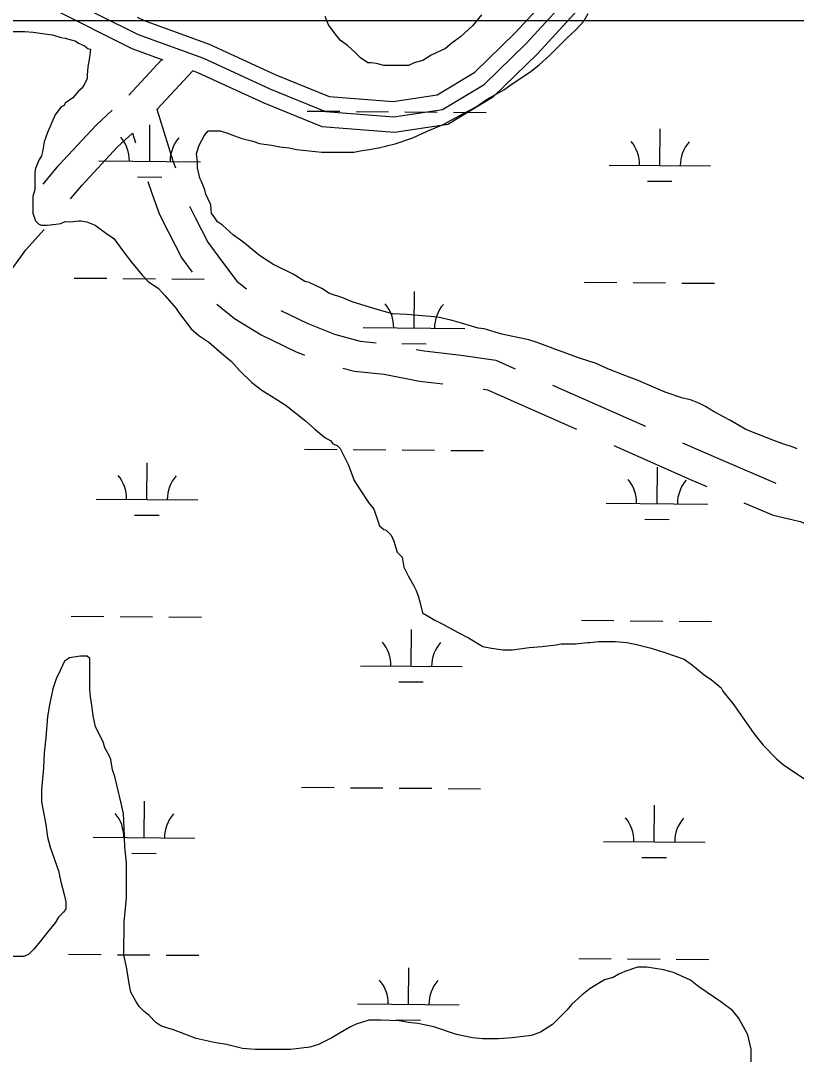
# Model space of a CAD drawing. Extents: x 3271442 to 3309282, y 752266 to 777610.
# Drawn here: x 3300185 to 3300948, y 768626 to 769649 of the extents above; entities that cross this region are included whole.
import ezdxf

# ---------------------------------------------------------------- set-up
doc = ezdxf.new("R2010")
doc.units = 0
for name, color, linetype in [('V-ROAD-CNTR', 7, 'Continuous'), ('V-SITE-VEGE', 7, 'Continuous'), ('V-WETL-SWMP', 7, 'Continuous')]:
    doc.layers.add(name, color=color, linetype=linetype)

msp = doc.modelspace()

# ---------------------------------------------------------------- linework, layer by layer
at = {"layer": 'V-ROAD-CNTR'}
for p, q in [((3300324, 769611.5), (3300291.4, 769576.3)), ((3300354.6, 769600.3), (3300319.1, 769562.1)), ((3300708.2, 769290.9), (3300799.7, 769250.5))]:
    msp.add_line(p, q, dxfattribs=at)
for points in [[(3300182.2, 769682.4), (3300222.1, 769675.3), (3300300.6, 769636), (3300364.9, 769612.6), (3300430.2, 769582.4), (3300485, 769560.2), (3300552.3, 769554.9), (3300600.2, 769562.2), (3300641, 769586.9), (3300682.5, 769627.1), (3300729.1, 769677.8), (3300796.6, 769767.7), (3300853.1, 769839.2), (3300893.2, 769881.4), (3300937.9, 769921), (3301017, 769975.9), (3301062.4, 770007.6), (3301110, 770032.1), (3301167.4, 770044.7), (3301219.9, 770066.6), (3301249.8, 770094.6), (3301270.7, 770121.6), (3301280.3, 770155.1)], [(3300299.8, 769653.1), (3300306.5, 769649.8), (3300370.6, 769626.4), (3300436.1, 769596.2), (3300488.5, 769575), (3300551.7, 769570), (3300594.9, 769576.6), (3300631.8, 769598.9), (3300671.7, 769637.6), (3300717.5, 769687.4), (3300784.7, 769776.9), (3300841.8, 769849), (3300882.7, 769892.2), (3300928.6, 769932.8), (3301008.5, 769988.2), (3301054.7, 770020.5), (3301104.9, 770046.3), (3301162.9, 770059.1), (3301211.7, 770079.4), (3301238.7, 770104.7), (3301257.1, 770128.5), (3301265.8, 770159.2)], [(3300354.2, 769600.5), (3300359.2, 769598.7), (3300424.2, 769568.7), (3300481.5, 769545.5), (3300552.8, 769539.8), (3300605.4, 769547.8), (3300650.2, 769574.9), (3300693.2, 769616.7), (3300740.6, 769668.2), (3300808.5, 769758.6), (3300864.5, 769829.4), (3300903.6, 769870.6), (3300947.2, 769909.1), (3301025.6, 769963.6), (3301070.2, 769994.7), (3301115.1, 770017.8), (3301172, 770030.4), (3301228.2, 770053.8), (3301260.9, 770084.4), (3301284.4, 770114.7), (3301294.7, 770150.9)], [(3300181.8, 769667.2), (3300217.4, 769661), (3300294.6, 769622.2), (3300324.9, 769611.1)], [(3300207.1, 769488.8), (3300222.6, 769507.3), (3300259.3, 769546.6), (3300275.2, 769561.4)], [(3300319.2, 769562.5), (3300334.8, 769511.8), (3300337.3, 769504.7)], [(3300234, 769474.2), (3300245.1, 769487.4), (3300280.5, 769525.4), (3300295.1, 769538.9), (3300298.1, 769529.3)], [(3300310.2, 769491.3), (3300314.6, 769478.8), (3300321.7, 769458.8), (3300330.1, 769442.2), (3300343.6, 769415.8), (3300353.7, 769402)], [(3300351.1, 769467.2), (3300356.8, 769455.8), (3300369.3, 769431.6), (3300382.5, 769413.4), (3300397.8, 769393.2), (3300407.2, 769385.7)], [(3300151.1, 769363), (3300165.3, 769389.4), (3300190.1, 769424), (3300208.1, 769444.1)], [(3300378.2, 769370.5), (3300395.5, 769356.6), (3300421.7, 769340.3), (3300455.5, 769324.1), (3300464.2, 769320.6)], [(3300440.9, 769364.4), (3300467.6, 769351.6), (3300493.9, 769341), (3300519.1, 769334.3), (3300534.8, 769332.6)], [(3300574.2, 769326.1), (3300582, 769324.6), (3300618.4, 769320.5), (3300652.7, 769315.5), (3300671.6, 769307.1)], [(3300502, 769307.8), (3300513.6, 769304.8), (3300542.7, 769301.6), (3300577.5, 769294.9), (3300600.5, 769292.3)], [(3300640.1, 769287), (3300644.3, 769286.4), (3300731.9, 769247.7)], [(3300768.5, 769231.5), (3300843, 769198.5), (3300860, 769191.2)], [(3300836.3, 769234.3), (3300855, 769226), (3300928, 769194.5)], [(3300896.7, 769175.3), (3300925.5, 769162.9), (3300943.7, 769158.7), (3300951.9, 769156.9), (3300954.5, 769155.9), (3300957.4, 769154.3), (3300960.6, 769152.3), (3300965.1, 769147.9), (3300970.7, 769143.5), (3300982.5, 769129.6)]]:
    msp.add_lwpolyline(points, dxfattribs=at)
at = {"layer": 'V-SITE-VEGE'}
for points in [[(3300638.6, 769655.2), (3300629.5, 769644.4), (3300617.9, 769633.7), (3300609.6, 769627.9), (3300602.9, 769622.1), (3300588.9, 769615.5), (3300580.6, 769610.5), (3300572.3, 769608), (3300566.5, 769605.6), (3300559, 769605.6), (3300542.5, 769605.6), (3300535, 769607.3), (3300530, 769608.1), (3300526.7, 769608.1), (3300519.3, 769613.1), (3300513.5, 769618.9), (3300506.9, 769624.7), (3300499.4, 769630.5), (3300493.6, 769637.9), (3300487.8, 769645.4), (3300484.5, 769653.7)], [(3300722.6, 769632.7), (3300730.9, 769640.1), (3300739.2, 769649.2), (3300743.3, 769656.7)], [(3300170.9, 769639), (3300189.1, 769639), (3300197.4, 769638.1), (3300209, 769636.5), (3300216.5, 769635.6), (3300224.7, 769633.1), (3300228.9, 769632.3), (3300234.7, 769630.6), (3300238.8, 769629.8), (3300242.1, 769627.3), (3300247.9, 769624.8), (3300251.2, 769622.3), (3300253.7, 769621.5), (3300252.9, 769613.2), (3300251.2, 769604.1), (3300250.4, 769595.8), (3300250.4, 769592.5), (3300247.1, 769585.9)], [(3300949.1, 769228.3), (3300945, 769229.9), (3300935, 769233.2), (3300925.9, 769236.6), (3300911, 769242.4), (3300898.6, 769247.4), (3300882.9, 769256.5), (3300867.2, 769264.8), (3300858.9, 769269.8), (3300852.3, 769273.1), (3300844, 769276.4), (3300836.5, 769278.1), (3300819.1, 769283.9), (3300810, 769288), (3300792.6, 769295.5), (3300779.4, 769300.5), (3300762.8, 769307.1), (3300751.3, 769312.1), (3300733.9, 769317.9), (3300722.3, 769322.1), (3300709, 769327.1), (3300693.3, 769332.9), (3300685, 769335.4), (3300669.3, 769338.7), (3300658.5, 769341.2), (3300641.1, 769346.2), (3300635.3, 769347), (3300618.8, 769352), (3300609.7, 769354.5), (3300595.6, 769357.8), (3300584, 769358.7), (3300565, 769360.4), (3300550.9, 769361.2), (3300533.5, 769366.2), (3300511.1, 769372.8), (3300502, 769377), (3300488.8, 769381.1), (3300481.3, 769386.1), (3300468.9, 769391.9), (3300464.8, 769392.8), (3300453.2, 769400.2), (3300436.6, 769408.5), (3300434.1, 769409.4), (3300420.1, 769418.5), (3300403.5, 769431.8), (3300394.4, 769438.4), (3300383.7, 769448.3), (3300378.7, 769451.7), (3300375.4, 769456.6), (3300372.9, 769459.9), (3300372.1, 769468.2), (3300369.6, 769474), (3300367.1, 769479), (3300366.3, 769483.1), (3300363, 769491.4), (3300361.4, 769494.7), (3300358.9, 769504.7), (3300358.9, 769510.5), (3300358.1, 769518.8), (3300360.6, 769527), (3300365.5, 769536.2), (3300369.7, 769541.1), (3300381.3, 769541.1), (3300389.6, 769538.6), (3300395.4, 769536.1), (3300402.8, 769533.6), (3300413.6, 769531.1), (3300420.2, 769528.6), (3300431.8, 769527), (3300440.1, 769525.3), (3300449.2, 769524.5), (3300456.6, 769522.8), (3300481.5, 769520.3), (3300491.4, 769520.3), (3300505.5, 769520.3), (3300512.9, 769520.3), (3300521.2, 769521.9), (3300527.9, 769522.7), (3300537, 769524.4), (3300553.5, 769528.5), (3300570.9, 769534.3), (3300585, 769540.9), (3300600.8, 769547.5), (3300620.7, 769558.2), (3300633.1, 769564.9), (3300643.9, 769572.3), (3300660.4, 769581.4), (3300669.6, 769588), (3300686.1, 769598.8), (3300695.2, 769606.2), (3300705.2, 769615.3), (3300722.6, 769632.7)], [(3300247.1, 769585.9), (3300244.6, 769582.6), (3300242.1, 769580.1), (3300236.3, 769573.5), (3300228.8, 769568.5), (3300228, 769566), (3300224.7, 769564.4), (3300218.9, 769556.9), (3300211.4, 769539.6), (3300208.1, 769530.5), (3300206.4, 769520.5), (3300205.6, 769516.4), (3300203.1, 769512.2), (3300199.8, 769504), (3300198.9, 769500.6), (3300198.9, 769497.3), (3300198.9, 769483.3), (3300197.2, 769476.6), (3300197.2, 769469.2), (3300197.2, 769460.1), (3300199.7, 769452.6), (3300203, 769449.3), (3300205.5, 769448.5), (3300211.3, 769448.5), (3300219.6, 769449.3), (3300224.6, 769450.1), (3300228.7, 769451.8), (3300234.5, 769451.7), (3300242, 769452.6), (3300244.4, 769452.6), (3300250.2, 769451.7), (3300258.5, 769448.4), (3300268.4, 769440.9), (3300276.7, 769435.1), (3300286.6, 769421.9), (3300294.1, 769411.9), (3300304.8, 769398.7), (3300310.6, 769392.9), (3300320.6, 769386.2), (3300327.2, 769378.8), (3300337.9, 769366.3), (3300341.2, 769361.4)], [(3300341.2, 769361.4), (3300352.8, 769346.4), (3300360.3, 769339.8), (3300370.2, 769333.2), (3300382.6, 769322.4), (3300392.5, 769314.1), (3300400.8, 769305), (3300412.4, 769293.4), (3300422.3, 769285.9), (3300437.2, 769276.8), (3300446.3, 769271), (3300465.4, 769256), (3300474.5, 769247.8), (3300480.3, 769242.8), (3300484.4, 769239.5), (3300490.2, 769236.1), (3300491.8, 769233.7), (3300496.8, 769231.2), (3300499.3, 769228.7), (3300502.6, 769222), (3300507.6, 769212.1), (3300513.3, 769197.2), (3300519.1, 769188.1), (3300527.4, 769175.6), (3300532.4, 769169), (3300536.5, 769157.4), (3300538.1, 769152.4), (3300542.3, 769149.1), (3300544.8, 769148.3), (3300549.7, 769143.3), (3300552.2, 769137.5), (3300555.5, 769126.7), (3300560.5, 769121.8), (3300562.1, 769111.8), (3300566.2, 769103.5), (3300572, 769093.6), (3300573.7, 769089.5), (3300576.2, 769083.7), (3300577.8, 769077.9), (3300580.3, 769067.1), (3300586.1, 769063.8), (3300592.7, 769059.6), (3300601, 769055.5), (3300615, 769048), (3300625.8, 769042.2), (3300639.9, 769033.9), (3300648.2, 769032.2), (3300659.8, 769030.6), (3300668.9, 769030.6), (3300685.4, 769033), (3300697.9, 769033.8), (3300711.9, 769035.5), (3300716.9, 769036.3), (3300731, 769036.3), (3300742.6, 769037.9), (3300745.1, 769037.9), (3300753.4, 769038.7), (3300764.1, 769038.7), (3300769.9, 769038.7), (3300781.5, 769037.9), (3300789.8, 769036.2), (3300805.5, 769032.1), (3300818.8, 769027.9), (3300837.8, 769021.3), (3300846.1, 769015.5), (3300857.7, 769005.5), (3300864.3, 769001.4), (3300874.2, 768993.1), (3300875.9, 768989.8), (3300886.6, 768976.5), (3300894.1, 768965.7), (3300906.5, 768948.3), (3300915.6, 768936.7), (3300928.8, 768923.4), (3300935.4, 768917.6), (3300947.8, 768909.3), (3300956.1, 768903.5)], [(3300639.5, 768647.9), (3300629.5, 768648.8), (3300613.8, 768652.1), (3300591.4, 768659.6), (3300575.7, 768662.9), (3300566.6, 768663.8), (3300557.5, 768665.4), (3300539.3, 768666.3), (3300527.7, 768666.3), (3300515.3, 768662.2), (3300509.5, 768659.7), (3300499.5, 768653.9), (3300491.2, 768648.9), (3300478, 768642.3), (3300469.7, 768639.8), (3300450.6, 768637.4), (3300415.8, 768637.4), (3300403.4, 768638.3), (3300387.7, 768642.4), (3300375.3, 768644.1), (3300357.9, 768648.2), (3300335.5, 768656.6), (3300329.7, 768658.2), (3300323.1, 768660.7), (3300318.1, 768664), (3300311.5, 768670.7), (3300306.6, 768674.8), (3300301.6, 768679.8), (3300298.3, 768684.8), (3300293.3, 768693.9), (3300291.7, 768702.2), (3300289.2, 768718.7), (3300286.7, 768730.3), (3300286.8, 768762.6), (3300289.3, 768786.6), (3300289.3, 768821.4), (3300287.7, 768836.3), (3300286.9, 768855.4), (3300286.1, 768869.5), (3300283.6, 768881.1), (3300277.8, 768905.9), (3300275.3, 768912.5), (3300273.7, 768922.5), (3300272, 768926.6), (3300267.9, 768934.1), (3300266.3, 768939.9), (3300258.8, 768954.8), (3300256.3, 768965.6), (3300255.5, 768973.8), (3300253.9, 768984.6), (3300253.1, 768991.2), (3300253.1, 769021.9), (3300250.6, 769024.4), (3300244, 769024.4), (3300233.2, 769022.7), (3300228.2, 769019.4), (3300224.1, 769010.3), (3300219.9, 769002), (3300216.6, 768992.1), (3300213.3, 768976.4), (3300211.6, 768964.8), (3300209.9, 768944.1), (3300208.3, 768929.2), (3300207.4, 768914.3), (3300205.7, 768892.7), (3300205.7, 768881.1), (3300208.2, 768867.1), (3300209.8, 768858.8), (3300211.5, 768846.3), (3300214, 768836.4), (3300222.2, 768813.2), (3300224.7, 768802.4), (3300228, 768790), (3300229.6, 768782.6), (3300229.6, 768775.9), (3300227.2, 768772.6), (3300222.2, 768767.7), (3300218.9, 768761.9), (3300211.4, 768752.8), (3300205.6, 768745.3), (3300198.1, 768736.2), (3300193.1, 768731.2), (3300188.2, 768728.8), (3300177.4, 768728.8)], [(3300903.6, 768625.3), (3300903.7, 768637.7), (3300900.4, 768651.8), (3300897.9, 768656.8), (3300891.3, 768668.4), (3300885.5, 768675.8), (3300873.9, 768684.1), (3300852.4, 768699.1), (3300844.1, 768705.7), (3300827.5, 768713.2), (3300817.6, 768715.7), (3300801, 768718.2), (3300791.9, 768718.2), (3300779.5, 768714.1), (3300773.7, 768711.6), (3300767.9, 768708.3), (3300759.6, 768705.8), (3300745.5, 768697.5), (3300737.2, 768690.9), (3300727.3, 768681.8), (3300722.3, 768676), (3300708.2, 768662), (3300696.6, 768654.5), (3300687.5, 768651.2), (3300668.5, 768648.7), (3300655.2, 768647.9), (3300639.5, 768647.9)]]:
    msp.add_lwpolyline(points, dxfattribs=at)
at = {"layer": 'V-WETL-SWMP'}
for p, q in [((3300467, 769560.6), (3300499, 769560.4)), ((3300515, 769560.2), (3300547, 769560)), ((3300563, 769559.8), (3300595, 769559.6)), ((3300611, 769559.5), (3300643, 769559.2)), ((3300312, 769511.2), (3300312.3, 769547.2)), ((3300813.9, 769507), (3300814.2, 769543)), ((3300262, 769511.6), (3300362, 769510.8)), ((3300763.9, 769507.5), (3300863.9, 769506.6)), ((3300299.9, 769495.8), (3300323.9, 769495.6)), ((3300801.8, 769491.7), (3300825.8, 769491.5)), ((3300237.7, 769396.3), (3300269.7, 769396.1)), ((3300285.7, 769396), (3300317.7, 769395.7)), ((3300333.7, 769395.6), (3300365.7, 769395.3)), ((3300739.6, 769392.2), (3300771.6, 769392)), ((3300572.1, 769347.2), (3300572.4, 769383.2)), ((3300787.6, 769391.8), (3300819.6, 769391.6)), ((3300835.6, 769391.4), (3300867.6, 769391.2)), ((3300522.1, 769347.6), (3300622.1, 769346.8)), ((3300560, 769331.8), (3300584, 769331.6)), ((3300464.3, 769228), (3300496.3, 769227.7)), ((3300512.3, 769227.6), (3300544.3, 769227.3)), ((3300560.3, 769227.2), (3300592.3, 769226.9)), ((3300608.3, 769226.8), (3300640.3, 769226.5)), ((3300309.3, 769178.5), (3300309.6, 769214.5)), ((3300811.2, 769174.4), (3300811.5, 769210.4)), ((3300259.3, 769178.9), (3300359.3, 769178.1)), ((3300761.2, 769174.8), (3300861.2, 769174)), ((3300297.2, 769163.2), (3300321.2, 769163)), ((3300799, 769159), (3300823, 769158.8)), ((3300234.9, 769063.7), (3300266.9, 769063.4)), ((3300282.9, 769063.3), (3300314.9, 769063)), ((3300330.9, 769062.9), (3300362.9, 769062.6)), ((3300736.8, 769059.6), (3300768.8, 769059.3)), ((3300784.8, 769059.2), (3300816.8, 769058.9)), ((3300832.8, 769058.8), (3300864.8, 769058.5)), ((3300569.4, 769014.5), (3300569.7, 769050.5)), ((3300519.4, 769014.9), (3300619.4, 769014.1)), ((3300557.2, 768999.2), (3300581.2, 768999)), ((3300461.5, 768895.3), (3300493.5, 768895)), ((3300509.5, 768894.9), (3300541.5, 768894.7)), ((3300557.5, 768894.5), (3300589.5, 768894.3)), ((3300605.5, 768894.1), (3300637.5, 768893.9)), ((3300306.5, 768845.8), (3300306.8, 768881.8)), ((3300808.4, 768841.7), (3300808.7, 768877.7)), ((3300256.5, 768846.3), (3300356.5, 768845.4)), ((3300758.4, 768842.1), (3300858.4, 768841.3)), ((3300294.4, 768830.5), (3300318.4, 768830.3)), ((3300796.3, 768826.4), (3300820.3, 768826.2)), ((3300232.2, 768731), (3300264.2, 768730.8)), ((3300280.2, 768730.6), (3300312.2, 768730.4)), ((3300328.2, 768730.2), (3300360.2, 768730)), ((3300734.1, 768726.9), (3300766.1, 768726.6)), ((3300566.6, 768681.8), (3300566.9, 768717.8)), ((3300782.1, 768726.5), (3300814.1, 768726.2)), ((3300830.1, 768726.1), (3300862.1, 768725.8)), ((3300516.6, 768682.2), (3300616.6, 768681.4)), ((3300554.5, 768666.5), (3300578.5, 768666.3))]:
    msp.add_line(p, q, dxfattribs=at)
msp.add_lwpolyline([(3301086.5, 769649.4), (3298565.1, 769649.4)], dxfattribs=at)
for centre, start, end in [((3300256.8, 769512.1), 358.7563, 40.2999), ((3300367.3, 769511.2), 138.7563, 180.2999), ((3300758.7, 769508), 358.7563, 40.2999), ((3300869.2, 769507.1), 138.7563, 180.2999), ((3300516.9, 769348.1), 358.7563, 40.2999), ((3300627.4, 769347.2), 138.7563, 180.2999), ((3300254, 769179.4), 358.7563, 40.2999), ((3300364.5, 769178.5), 138.7563, 180.2999), ((3300755.9, 769175.3), 358.7563, 40.2999), ((3300866.4, 769174.4), 138.7563, 180.2999), ((3300514.1, 769015.4), 358.7563, 40.2999), ((3300624.6, 769014.5), 138.7563, 180.2999), ((3300251.3, 768846.8), 358.7563, 40.2999), ((3300361.8, 768845.9), 138.7563, 180.2999), ((3300753.2, 768842.6), 358.7563, 40.2999), ((3300863.7, 768841.7), 138.7563, 180.2999), ((3300511.4, 768682.8), 358.7563, 40.2999), ((3300621.9, 768681.9), 138.7563, 180.2999)]:
    msp.add_arc(centre, 35.2, start, end, dxfattribs=at)

doc.saveas('drawing.dxf')
